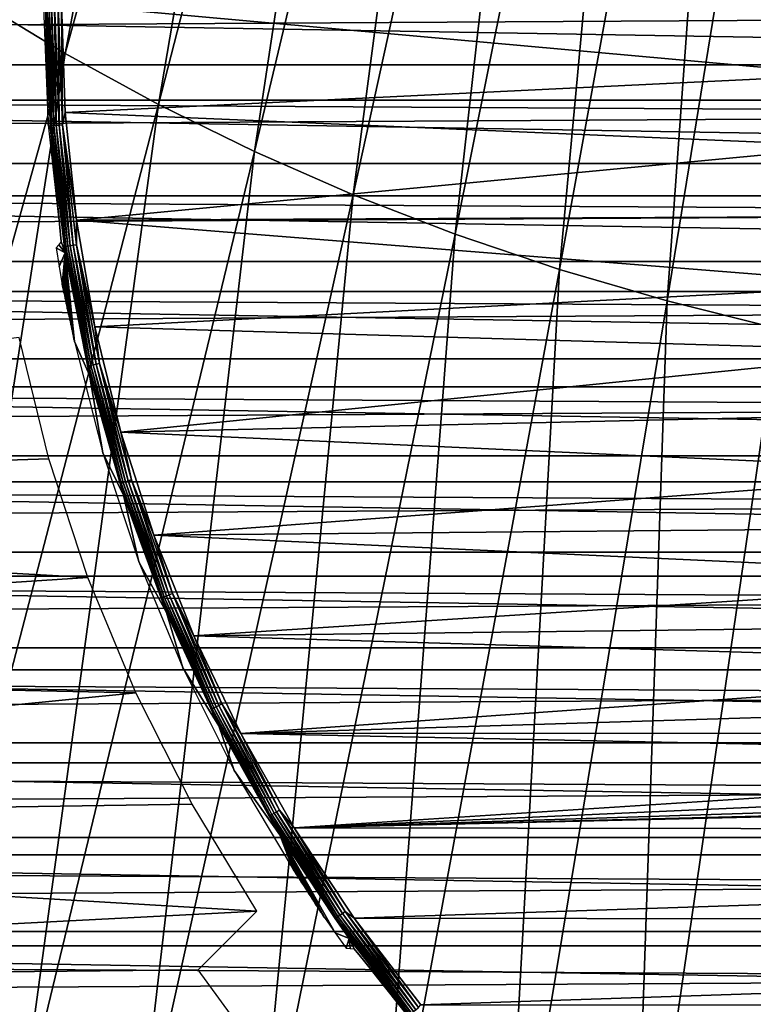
# Model space of a CAD drawing. Header units: millimetres. Extents: x -300 to 300, y -500 to 500.
# Tile 414 of 656: x -30 to -17, y -129 to -110. Entities that reach past the tile are written whole.
import ezdxf

# ---------------------------------------------------------------- set-up
doc = ezdxf.new("R2010")
doc.units = ezdxf.units.MM
doc.header["$LTSCALE"] = 81.481481
for name, color, linetype in [('20', 7, 'CONTINUOUS'), ('34', 7, 'CONTINUOUS'), ('42', 7, 'CONTINUOUS'), ('46', 7, 'CONTINUOUS'), ('5', 7, 'CONTINUOUS'), ('6', 7, 'CONTINUOUS'), ('63', 7, 'CONTINUOUS'), ('77', 7, 'CONTINUOUS')]:
    doc.layers.add(name, color=color, linetype=linetype)

msp = doc.modelspace()

# ---------------------------------------------------------------- linework, layer by layer
at = {"layer": '20', "color": 7, "linetype": 'CONTINUOUS'}
for points in [[(-29.477, -110.927, 77.073), (-25.889, -91.904, 77.074), (-31.175, -109.893, 77.052), (-29.477, -110.927, 77.073)], [(-24.48, -92.771, 77.088), (-25.889, -91.904, 77.074), (-29.477, -110.927, 77.073), (-24.48, -92.771, 77.088)], [(-27.727, -111.886, 77.092), (-24.48, -92.771, 77.088), (-29.477, -110.927, 77.073), (-27.727, -111.886, 77.092)], [(-23.027, -93.576, 77.102), (-24.48, -92.771, 77.088), (-27.727, -111.886, 77.092), (-23.027, -93.576, 77.102)], [(-25.925, -112.771, 77.111), (-23.027, -93.576, 77.102), (-27.727, -111.886, 77.092), (-25.925, -112.771, 77.111)], [(-21.531, -94.317, 77.115), (-23.027, -93.576, 77.102), (-25.925, -112.771, 77.111), (-21.531, -94.317, 77.115)], [(-24.069, -113.581, 77.128), (-21.531, -94.317, 77.115), (-25.925, -112.771, 77.111), (-24.069, -113.581, 77.128)], [(-19.99, -94.996, 77.128), (-21.531, -94.317, 77.115), (-24.069, -113.581, 77.128), (-19.99, -94.996, 77.128)], [(-22.159, -114.318, 77.145), (-19.99, -94.996, 77.128), (-24.069, -113.581, 77.128), (-22.159, -114.318, 77.145)], [(-18.404, -95.614, 77.139), (-19.99, -94.996, 77.128), (-22.159, -114.318, 77.145), (-18.404, -95.614, 77.139)], [(-20.196, -114.982, 77.16), (-18.404, -95.614, 77.139), (-22.159, -114.318, 77.145), (-20.196, -114.982, 77.16)], [(-16.774, -96.171, 77.15), (-18.404, -95.614, 77.139), (-20.196, -114.982, 77.16), (-16.774, -96.171, 77.15)], [(-18.177, -115.573, 77.173), (-16.774, -96.171, 77.15), (-20.196, -114.982, 77.16), (-18.177, -115.573, 77.173)], [(-15.098, -96.667, 77.16), (-16.774, -96.171, 77.15), (-18.177, -115.573, 77.173), (-15.098, -96.667, 77.16)], [(-16.104, -116.093, 77.186), (-15.098, -96.667, 77.16), (-18.177, -115.573, 77.173), (-16.104, -116.093, 77.186)], [(-29.477, -110.927, 77.073), (-31.175, -109.893, 77.052), (-34.479, -128.86, 77.026), (-29.477, -110.927, 77.073)], [(-32.432, -129.972, 77.052), (-29.477, -110.927, 77.073), (-34.479, -128.86, 77.026), (-32.432, -129.972, 77.052)], [(-27.727, -111.886, 77.092), (-29.477, -110.927, 77.073), (-32.432, -129.972, 77.052), (-27.727, -111.886, 77.092)], [(-30.323, -130.996, 77.076), (-27.727, -111.886, 77.092), (-32.432, -129.972, 77.052), (-30.323, -130.996, 77.076)], [(-25.925, -112.771, 77.111), (-27.727, -111.886, 77.092), (-30.323, -130.996, 77.076), (-25.925, -112.771, 77.111)], [(-28.152, -131.935, 77.099), (-25.925, -112.771, 77.111), (-30.323, -130.996, 77.076), (-28.152, -131.935, 77.099)], [(-24.069, -113.581, 77.128), (-25.925, -112.771, 77.111), (-28.152, -131.935, 77.099), (-24.069, -113.581, 77.128)], [(-25.918, -132.788, 77.121), (-24.069, -113.581, 77.128), (-28.152, -131.935, 77.099), (-25.918, -132.788, 77.121)], [(-22.159, -114.318, 77.145), (-24.069, -113.581, 77.128), (-25.918, -132.788, 77.121), (-22.159, -114.318, 77.145)], [(-23.621, -133.557, 77.141), (-22.159, -114.318, 77.145), (-25.918, -132.788, 77.121), (-23.621, -133.557, 77.141)], [(-20.196, -114.982, 77.16), (-22.159, -114.318, 77.145), (-23.621, -133.557, 77.141), (-20.196, -114.982, 77.16)], [(-21.259, -134.242, 77.159), (-20.196, -114.982, 77.16), (-23.621, -133.557, 77.141), (-21.259, -134.242, 77.159)], [(-18.177, -115.573, 77.173), (-20.196, -114.982, 77.16), (-21.259, -134.242, 77.159), (-18.177, -115.573, 77.173)], [(-18.834, -134.844, 77.175), (-18.177, -115.573, 77.173), (-21.259, -134.242, 77.159), (-18.834, -134.844, 77.175)], [(-16.104, -116.093, 77.186), (-18.177, -115.573, 77.173), (-18.834, -134.844, 77.175), (-16.104, -116.093, 77.186)], [(-16.343, -135.363, 77.19), (-16.104, -116.093, 77.186), (-18.834, -134.844, 77.175), (-16.343, -135.363, 77.19)]]:
    msp.add_3dface(points, dxfattribs=at)
at = {"layer": '34', "color": 7, "linetype": 'CONTINUOUS'}
for points in [[(53, -110, 501.493), (52.969, -111.803, 501.493), (-53, -110, 501.493), (53, -110, 501.493)], [(-53, -110, 501.493), (52.969, -111.803, 501.493), (-52.969, -111.803, 501.493), (-53, -110, 501.493)], [(52.969, -111.803, 501.493), (52.877, -113.603, 501.493), (-52.969, -111.803, 501.493), (52.969, -111.803, 501.493)], [(-52.969, -111.803, 501.493), (52.877, -113.603, 501.493), (-52.877, -113.603, 501.493), (-52.969, -111.803, 501.493)], [(52.877, -113.603, 501.493), (52.724, -115.4, 501.493), (-52.877, -113.603, 501.493), (52.877, -113.603, 501.493)], [(-52.877, -113.603, 501.493), (52.724, -115.4, 501.493), (-52.724, -115.4, 501.493), (-52.877, -113.603, 501.493)], [(52.724, -115.4, 501.493), (52.51, -117.19, 501.493), (-52.724, -115.4, 501.493), (52.724, -115.4, 501.493)], [(-52.724, -115.4, 501.493), (52.51, -117.19, 501.493), (-52.51, -117.19, 501.493), (-52.724, -115.4, 501.493)], [(52.51, -117.19, 501.493), (52.235, -118.972, 501.493), (-52.51, -117.19, 501.493), (52.51, -117.19, 501.493)], [(-52.51, -117.19, 501.493), (52.235, -118.972, 501.493), (-52.235, -118.972, 501.493), (-52.51, -117.19, 501.493)], [(52.235, -118.972, 501.493), (51.9, -120.743, 501.493), (-52.235, -118.972, 501.493), (52.235, -118.972, 501.493)], [(-52.235, -118.972, 501.493), (51.9, -120.743, 501.493), (-51.9, -120.743, 501.493), (-52.235, -118.972, 501.493)], [(51.9, -120.743, 501.493), (51.504, -122.502, 501.493), (-51.9, -120.743, 501.493), (51.9, -120.743, 501.493)], [(-51.9, -120.743, 501.493), (51.504, -122.502, 501.493), (-51.504, -122.502, 501.493), (-51.9, -120.743, 501.493)], [(51.504, -122.502, 501.493), (51.049, -124.247, 501.493), (-51.504, -122.502, 501.493), (51.504, -122.502, 501.493)], [(-51.504, -122.502, 501.493), (51.049, -124.247, 501.493), (-51.049, -124.247, 501.493), (-51.504, -122.502, 501.493)], [(51.049, -124.247, 501.493), (50.535, -125.975, 501.493), (-51.049, -124.247, 501.493), (51.049, -124.247, 501.493)], [(-51.049, -124.247, 501.493), (50.535, -125.975, 501.493), (-50.535, -125.975, 501.493), (-51.049, -124.247, 501.493)], [(50.535, -125.975, 501.493), (49.963, -127.684, 501.493), (-50.535, -125.975, 501.493), (50.535, -125.975, 501.493)], [(-50.535, -125.975, 501.493), (49.963, -127.684, 501.493), (-49.963, -127.684, 501.493), (-50.535, -125.975, 501.493)], [(49.963, -127.684, 501.493), (49.332, -129.373, 501.493), (-49.963, -127.684, 501.493), (49.963, -127.684, 501.493)], [(-49.963, -127.684, 501.493), (49.332, -129.373, 501.493), (-49.332, -129.373, 501.493), (-49.963, -127.684, 501.493)]]:
    msp.add_3dface(points, dxfattribs=at)
at = {"layer": '42', "color": 7, "linetype": 'CONTINUOUS'}
for points in [[(-29.84, -110, 545.764), (-29.848, -110, 545.698), (-29.756, -112.342, 545.698), (-29.84, -110, 545.764)], [(-29.817, -110, 545.826), (-29.84, -110, 545.764), (-29.752, -112.284, 545.764), (-29.817, -110, 545.826)], [(-29.752, -112.284, 545.764), (-29.84, -110, 545.764), (-29.756, -112.342, 545.698), (-29.752, -112.284, 545.764)], [(-29.781, -110, 545.882), (-29.817, -110, 545.826), (-29.729, -112.282, 545.826), (-29.781, -110, 545.882)], [(-29.729, -112.282, 545.826), (-29.817, -110, 545.826), (-29.752, -112.284, 545.764), (-29.729, -112.282, 545.826)], [(-29.733, -110, 545.929), (-29.781, -110, 545.882), (-29.694, -112.28, 545.882), (-29.733, -110, 545.929)], [(-29.694, -112.28, 545.882), (-29.781, -110, 545.882), (-29.729, -112.282, 545.826), (-29.694, -112.28, 545.882)], [(-29.677, -110, 545.964), (-29.733, -110, 545.929), (-29.646, -112.276, 545.929), (-29.677, -110, 545.964)], [(-29.646, -112.276, 545.929), (-29.733, -110, 545.929), (-29.694, -112.28, 545.882), (-29.646, -112.276, 545.929)], [(-29.614, -110, 545.986), (-29.677, -110, 545.964), (-29.59, -112.272, 545.964), (-29.614, -110, 545.986)], [(-29.59, -112.272, 545.964), (-29.677, -110, 545.964), (-29.646, -112.276, 545.929), (-29.59, -112.272, 545.964)], [(-29.527, -112.267, 545.986), (-29.548, -110, 545.993), (-29.614, -110, 545.986), (-29.527, -112.267, 545.986)], [(-29.527, -112.267, 545.986), (-29.614, -110, 545.986), (-29.59, -112.272, 545.964), (-29.527, -112.267, 545.986)], [(-29.478, -112.033, 545.993), (-29.548, -110, 545.993), (-29.527, -112.267, 545.986), (-29.478, -112.033, 545.993)], [(-29.268, -114.056, 545.993), (-29.478, -112.033, 545.993), (-29.527, -112.267, 545.986), (-29.268, -114.056, 545.993)], [(-29.49, -114.555, 545.764), (-29.752, -112.284, 545.764), (-29.756, -112.342, 545.698), (-29.49, -114.555, 545.764)], [(-29.481, -114.669, 545.698), (-29.49, -114.555, 545.764), (-29.756, -112.342, 545.698), (-29.481, -114.669, 545.698)], [(-29.49, -114.555, 545.764), (-29.729, -112.282, 545.826), (-29.752, -112.284, 545.764), (-29.49, -114.555, 545.764)], [(-29.467, -114.552, 545.826), (-29.694, -112.28, 545.882), (-29.729, -112.282, 545.826), (-29.467, -114.552, 545.826)], [(-29.467, -114.552, 545.826), (-29.729, -112.282, 545.826), (-29.49, -114.555, 545.764), (-29.467, -114.552, 545.826)], [(-29.432, -114.546, 545.882), (-29.646, -112.276, 545.929), (-29.694, -112.28, 545.882), (-29.432, -114.546, 545.882)], [(-29.432, -114.546, 545.882), (-29.694, -112.28, 545.882), (-29.467, -114.552, 545.826), (-29.432, -114.546, 545.882)], [(-29.385, -114.539, 545.929), (-29.59, -112.272, 545.964), (-29.646, -112.276, 545.929), (-29.385, -114.539, 545.929)], [(-29.385, -114.539, 545.929), (-29.646, -112.276, 545.929), (-29.432, -114.546, 545.882), (-29.385, -114.539, 545.929)], [(-29.329, -114.53, 545.964), (-29.527, -112.267, 545.986), (-29.59, -112.272, 545.964), (-29.329, -114.53, 545.964)], [(-29.329, -114.53, 545.964), (-29.59, -112.272, 545.964), (-29.385, -114.539, 545.929), (-29.329, -114.53, 545.964)], [(-29.267, -114.521, 545.986), (-29.268, -114.056, 545.993), (-29.527, -112.267, 545.986), (-29.267, -114.521, 545.986)], [(-29.267, -114.521, 545.986), (-29.527, -112.267, 545.986), (-29.329, -114.53, 545.964), (-29.267, -114.521, 545.986)], [(-28.92, -116.06, 545.993), (-29.268, -114.056, 545.993), (-29.267, -114.521, 545.986), (-28.92, -116.06, 545.993)], [(-29.055, -116.799, 545.764), (-29.467, -114.552, 545.826), (-29.49, -114.555, 545.764), (-29.055, -116.799, 545.764)], [(-29.055, -116.799, 545.764), (-29.49, -114.555, 545.764), (-29.481, -114.669, 545.698), (-29.055, -116.799, 545.764)], [(-29.033, -116.794, 545.826), (-29.432, -114.546, 545.882), (-29.467, -114.552, 545.826), (-29.033, -116.794, 545.826)], [(-29.033, -116.794, 545.826), (-29.467, -114.552, 545.826), (-29.055, -116.799, 545.764), (-29.033, -116.794, 545.826)], [(-28.998, -116.786, 545.882), (-29.385, -114.539, 545.929), (-29.432, -114.546, 545.882), (-28.998, -116.786, 545.882)], [(-28.998, -116.786, 545.882), (-29.432, -114.546, 545.882), (-29.033, -116.794, 545.826), (-28.998, -116.786, 545.882)], [(-28.951, -116.775, 545.929), (-29.329, -114.53, 545.964), (-29.385, -114.539, 545.929), (-28.951, -116.775, 545.929)], [(-28.951, -116.775, 545.929), (-29.385, -114.539, 545.929), (-28.998, -116.786, 545.882), (-28.951, -116.775, 545.929)], [(-28.896, -116.762, 545.964), (-29.267, -114.521, 545.986), (-29.329, -114.53, 545.964), (-28.896, -116.762, 545.964)], [(-28.896, -116.762, 545.964), (-29.329, -114.53, 545.964), (-28.951, -116.775, 545.929), (-28.896, -116.762, 545.964)], [(-28.835, -116.748, 545.986), (-28.92, -116.06, 545.993), (-29.267, -114.521, 545.986), (-28.835, -116.748, 545.986)], [(-28.835, -116.748, 545.986), (-29.267, -114.521, 545.986), (-28.896, -116.762, 545.964), (-28.835, -116.748, 545.986)], [(-29.023, -116.968, 545.698), (-29.055, -116.799, 545.764), (-29.481, -114.669, 545.698), (-29.023, -116.968, 545.698)], [(-28.434, -118.036, 545.993), (-28.92, -116.06, 545.993), (-28.835, -116.748, 545.986), (-28.434, -118.036, 545.993)], [(-28.449, -119.003, 545.764), (-29.033, -116.794, 545.826), (-29.055, -116.799, 545.764), (-28.449, -119.003, 545.764)], [(-28.449, -119.003, 545.764), (-29.055, -116.799, 545.764), (-29.023, -116.968, 545.698), (-28.449, -119.003, 545.764)], [(-28.427, -118.996, 545.826), (-28.998, -116.786, 545.882), (-29.033, -116.794, 545.826), (-28.427, -118.996, 545.826)], [(-28.427, -118.996, 545.826), (-29.033, -116.794, 545.826), (-28.449, -119.003, 545.764), (-28.427, -118.996, 545.826)], [(-28.393, -118.986, 545.882), (-28.951, -116.775, 545.929), (-28.998, -116.786, 545.882), (-28.393, -118.986, 545.882)], [(-28.393, -118.986, 545.882), (-28.998, -116.786, 545.882), (-28.427, -118.996, 545.826), (-28.393, -118.986, 545.882)], [(-28.348, -118.971, 545.929), (-28.896, -116.762, 545.964), (-28.951, -116.775, 545.929), (-28.348, -118.971, 545.929)], [(-28.348, -118.971, 545.929), (-28.951, -116.775, 545.929), (-28.393, -118.986, 545.882), (-28.348, -118.971, 545.929)], [(-28.294, -118.954, 545.964), (-28.835, -116.748, 545.986), (-28.896, -116.762, 545.964), (-28.294, -118.954, 545.964)], [(-28.294, -118.954, 545.964), (-28.896, -116.762, 545.964), (-28.348, -118.971, 545.929), (-28.294, -118.954, 545.964)], [(-28.234, -118.935, 545.986), (-28.434, -118.036, 545.993), (-28.835, -116.748, 545.986), (-28.234, -118.935, 545.986)], [(-28.234, -118.935, 545.986), (-28.835, -116.748, 545.986), (-28.294, -118.954, 545.964), (-28.234, -118.935, 545.986)], [(-28.387, -119.224, 545.698), (-28.449, -119.003, 545.764), (-29.023, -116.968, 545.698), (-28.387, -119.224, 545.698)], [(-27.814, -119.973, 545.993), (-28.434, -118.036, 545.993), (-28.234, -118.935, 545.986), (-27.814, -119.973, 545.993)], [(-27.676, -121.155, 545.764), (-28.427, -118.996, 545.826), (-28.449, -119.003, 545.764), (-27.676, -121.155, 545.764)], [(-27.676, -121.155, 545.764), (-28.449, -119.003, 545.764), (-28.387, -119.224, 545.698), (-27.676, -121.155, 545.764)], [(-27.655, -121.146, 545.826), (-28.393, -118.986, 545.882), (-28.427, -118.996, 545.826), (-27.655, -121.146, 545.826)], [(-27.655, -121.146, 545.826), (-28.427, -118.996, 545.826), (-27.676, -121.155, 545.764), (-27.655, -121.146, 545.826)], [(-27.622, -121.133, 545.882), (-28.348, -118.971, 545.929), (-28.393, -118.986, 545.882), (-27.622, -121.133, 545.882)], [(-27.622, -121.133, 545.882), (-28.393, -118.986, 545.882), (-27.655, -121.146, 545.826), (-27.622, -121.133, 545.882)], [(-27.578, -121.115, 545.929), (-28.294, -118.954, 545.964), (-28.348, -118.971, 545.929), (-27.578, -121.115, 545.929)], [(-27.578, -121.115, 545.929), (-28.348, -118.971, 545.929), (-27.622, -121.133, 545.882), (-27.578, -121.115, 545.929)], [(-27.525, -121.094, 545.964), (-28.234, -118.935, 545.986), (-28.294, -118.954, 545.964), (-27.525, -121.094, 545.964)], [(-27.525, -121.094, 545.964), (-28.294, -118.954, 545.964), (-27.578, -121.115, 545.929), (-27.525, -121.094, 545.964)], [(-27.467, -121.07, 545.986), (-27.814, -119.973, 545.993), (-28.234, -118.935, 545.986), (-27.467, -121.07, 545.986)], [(-27.467, -121.07, 545.986), (-28.234, -118.935, 545.986), (-27.525, -121.094, 545.964), (-27.467, -121.07, 545.986)], [(-27.576, -121.422, 545.698), (-27.676, -121.155, 545.764), (-28.387, -119.224, 545.698), (-27.576, -121.422, 545.698)], [(-27.062, -121.863, 545.993), (-27.814, -119.973, 545.993), (-27.467, -121.07, 545.986), (-27.062, -121.863, 545.993)], [(-26.595, -123.168, 545.964), (-27.467, -121.07, 545.986), (-27.525, -121.094, 545.964), (-26.595, -123.168, 545.964)], [(-26.539, -123.14, 545.986), (-27.062, -121.863, 545.993), (-27.467, -121.07, 545.986), (-26.539, -123.14, 545.986)], [(-26.539, -123.14, 545.986), (-27.467, -121.07, 545.986), (-26.595, -123.168, 545.964), (-26.539, -123.14, 545.986)], [(-26.741, -123.24, 545.764), (-27.655, -121.146, 545.826), (-27.676, -121.155, 545.764), (-26.741, -123.24, 545.764)], [(-26.741, -123.24, 545.764), (-27.676, -121.155, 545.764), (-27.576, -121.422, 545.698), (-26.741, -123.24, 545.764)], [(-26.721, -123.23, 545.826), (-27.622, -121.133, 545.882), (-27.655, -121.146, 545.826), (-26.721, -123.23, 545.826)], [(-26.721, -123.23, 545.826), (-27.655, -121.146, 545.826), (-26.741, -123.24, 545.764), (-26.721, -123.23, 545.826)], [(-26.689, -123.214, 545.882), (-27.578, -121.115, 545.929), (-27.622, -121.133, 545.882), (-26.689, -123.214, 545.882)], [(-26.689, -123.214, 545.882), (-27.622, -121.133, 545.882), (-26.721, -123.23, 545.826), (-26.689, -123.214, 545.882)], [(-26.646, -123.193, 545.929), (-27.525, -121.094, 545.964), (-27.578, -121.115, 545.929), (-26.646, -123.193, 545.929)], [(-26.646, -123.193, 545.929), (-27.578, -121.115, 545.929), (-26.689, -123.214, 545.882), (-26.646, -123.193, 545.929)], [(-26.595, -123.168, 545.964), (-27.525, -121.094, 545.964), (-26.646, -123.193, 545.929), (-26.595, -123.168, 545.964)], [(-26.595, -123.551, 545.698), (-26.741, -123.24, 545.764), (-27.576, -121.422, 545.698), (-26.595, -123.551, 545.698)], [(-26.182, -123.697, 545.993), (-27.062, -121.863, 545.993), (-26.539, -123.14, 545.986), (-26.182, -123.697, 545.993)], [(-25.649, -125.249, 545.764), (-26.721, -123.23, 545.826), (-26.741, -123.24, 545.764), (-25.649, -125.249, 545.764)], [(-25.649, -125.249, 545.764), (-26.741, -123.24, 545.764), (-26.595, -123.551, 545.698), (-25.649, -125.249, 545.764)], [(-25.63, -125.237, 545.826), (-26.689, -123.214, 545.882), (-26.721, -123.23, 545.826), (-25.63, -125.237, 545.826)], [(-25.63, -125.237, 545.826), (-26.721, -123.23, 545.826), (-25.649, -125.249, 545.764), (-25.63, -125.237, 545.826)], [(-25.599, -125.219, 545.882), (-26.646, -123.193, 545.929), (-26.689, -123.214, 545.882), (-25.599, -125.219, 545.882)], [(-25.599, -125.219, 545.882), (-26.689, -123.214, 545.882), (-25.63, -125.237, 545.826), (-25.599, -125.219, 545.882)], [(-25.558, -125.194, 545.929), (-26.595, -123.168, 545.964), (-26.646, -123.193, 545.929), (-25.558, -125.194, 545.929)], [(-25.558, -125.194, 545.929), (-26.646, -123.193, 545.929), (-25.599, -125.219, 545.882), (-25.558, -125.194, 545.929)], [(-25.509, -125.165, 545.964), (-26.539, -123.14, 545.986), (-26.595, -123.168, 545.964), (-25.509, -125.165, 545.964)], [(-25.509, -125.165, 545.964), (-26.595, -123.168, 545.964), (-25.558, -125.194, 545.929), (-25.509, -125.165, 545.964)], [(-25.455, -125.133, 545.986), (-26.182, -123.697, 545.993), (-26.539, -123.14, 545.986), (-25.455, -125.133, 545.986)], [(-25.455, -125.133, 545.986), (-26.539, -123.14, 545.986), (-25.509, -125.165, 545.964), (-25.455, -125.133, 545.986)], [(-25.45, -125.596, 545.698), (-25.649, -125.249, 545.764), (-26.595, -123.551, 545.698), (-25.45, -125.596, 545.698)], [(-25.177, -125.466, 545.993), (-26.182, -123.697, 545.993), (-25.455, -125.133, 545.986), (-25.177, -125.466, 545.993)], [(-24.274, -127.074, 545.964), (-25.455, -125.133, 545.986), (-25.509, -125.165, 545.964), (-24.274, -127.074, 545.964)], [(-24.222, -127.038, 545.986), (-25.177, -125.466, 545.993), (-25.455, -125.133, 545.986), (-24.222, -127.038, 545.986)], [(-24.222, -127.038, 545.986), (-25.455, -125.133, 545.986), (-24.274, -127.074, 545.964), (-24.222, -127.038, 545.986)], [(-24.407, -127.167, 545.764), (-25.63, -125.237, 545.826), (-25.649, -125.249, 545.764), (-24.407, -127.167, 545.764)], [(-24.407, -127.167, 545.764), (-25.649, -125.249, 545.764), (-25.45, -125.596, 545.698), (-24.407, -127.167, 545.764)], [(-24.388, -127.154, 545.826), (-25.599, -125.219, 545.882), (-25.63, -125.237, 545.826), (-24.388, -127.154, 545.826)], [(-24.388, -127.154, 545.826), (-25.63, -125.237, 545.826), (-24.407, -127.167, 545.764), (-24.388, -127.154, 545.826)], [(-24.359, -127.134, 545.882), (-25.558, -125.194, 545.929), (-25.599, -125.219, 545.882), (-24.359, -127.134, 545.882)], [(-24.359, -127.134, 545.882), (-25.599, -125.219, 545.882), (-24.388, -127.154, 545.826), (-24.359, -127.134, 545.882)], [(-24.32, -127.106, 545.929), (-25.509, -125.165, 545.964), (-25.558, -125.194, 545.929), (-24.32, -127.106, 545.929)], [(-24.32, -127.106, 545.929), (-25.558, -125.194, 545.929), (-24.359, -127.134, 545.882), (-24.32, -127.106, 545.929)], [(-24.274, -127.074, 545.964), (-25.509, -125.165, 545.964), (-24.32, -127.106, 545.929), (-24.274, -127.074, 545.964)], [(-24.054, -127.161, 545.993), (-25.177, -125.466, 545.993), (-24.222, -127.038, 545.986), (-24.054, -127.161, 545.993)], [(-24.148, -127.544, 545.698), (-24.407, -127.167, 545.764), (-25.45, -125.596, 545.698), (-24.148, -127.544, 545.698)], [(-23.021, -128.985, 545.764), (-24.388, -127.154, 545.826), (-24.407, -127.167, 545.764), (-23.021, -128.985, 545.764)], [(-23.021, -128.985, 545.764), (-24.407, -127.167, 545.764), (-24.148, -127.544, 545.698), (-23.021, -128.985, 545.764)], [(-23.003, -128.971, 545.826), (-24.359, -127.134, 545.882), (-24.388, -127.154, 545.826), (-23.003, -128.971, 545.826)], [(-23.003, -128.971, 545.826), (-24.388, -127.154, 545.826), (-23.021, -128.985, 545.764), (-23.003, -128.971, 545.826)], [(-22.976, -128.948, 545.882), (-24.32, -127.106, 545.929), (-24.359, -127.134, 545.882), (-22.976, -128.948, 545.882)], [(-22.976, -128.948, 545.882), (-24.359, -127.134, 545.882), (-23.003, -128.971, 545.826), (-22.976, -128.948, 545.882)], [(-22.939, -128.918, 545.929), (-24.274, -127.074, 545.964), (-24.32, -127.106, 545.929), (-22.939, -128.918, 545.929)], [(-22.939, -128.918, 545.929), (-24.32, -127.106, 545.929), (-22.976, -128.948, 545.882), (-22.939, -128.918, 545.929)], [(-22.895, -128.882, 545.964), (-24.222, -127.038, 545.986), (-24.274, -127.074, 545.964), (-22.895, -128.882, 545.964)], [(-22.895, -128.882, 545.964), (-24.274, -127.074, 545.964), (-22.939, -128.918, 545.929), (-22.895, -128.882, 545.964)], [(-22.847, -128.842, 545.986), (-24.054, -127.161, 545.993), (-24.222, -127.038, 545.986), (-22.847, -128.842, 545.986)], [(-22.847, -128.842, 545.986), (-24.222, -127.038, 545.986), (-22.895, -128.882, 545.964), (-22.847, -128.842, 545.986)], [(-22.803, -128.792, 545.993), (-24.054, -127.161, 545.993), (-22.847, -128.842, 545.986), (-22.803, -128.792, 545.993)], [(-22.697, -129.385, 545.698), (-23.021, -128.985, 545.764), (-24.148, -127.544, 545.698), (-22.697, -129.385, 545.698)]]:
    msp.add_3dface(points, dxfattribs=at)
at = {"layer": '46', "color": 7, "linetype": 'CONTINUOUS'}
for points in [[(-29.8, -112.268, 543.502), (-29.848, -110, 545.698), (-29.886, -110.063, 543.502), (-29.8, -112.268, 543.502)], [(-29.756, -112.342, 545.698), (-29.848, -110, 545.698), (-29.8, -112.268, 543.502), (-29.756, -112.342, 545.698)], [(-29.552, -114.461, 543.502), (-29.756, -112.342, 545.698), (-29.8, -112.268, 543.502), (-29.552, -114.461, 543.502)], [(-29.481, -114.669, 545.698), (-29.756, -112.342, 545.698), (-29.552, -114.461, 543.502), (-29.481, -114.669, 545.698)], [(-29.649, -114.576, 536.993), (-29.481, -114.669, 545.698), (-29.6, -114.519, 540.247), (-29.649, -114.576, 536.993)], [(-29.593, -114.926, 536.993), (-29.481, -114.669, 545.698), (-29.649, -114.576, 536.993), (-29.593, -114.926, 536.993)], [(-29.6, -114.519, 540.247), (-29.481, -114.669, 545.698), (-29.552, -114.461, 543.502), (-29.6, -114.519, 540.247)], [(-29.533, -115.274, 536.993), (-29.481, -114.669, 545.698), (-29.593, -114.926, 536.993), (-29.533, -115.274, 536.993)], [(-29.532, -115.278, 536.992), (-29.481, -114.669, 545.698), (-29.533, -115.274, 536.993), (-29.532, -115.278, 536.992)], [(-29.531, -115.281, 536.991), (-29.481, -114.669, 545.698), (-29.532, -115.278, 536.992), (-29.531, -115.281, 536.991)], [(-29.527, -115.303, 537.034), (-29.481, -114.669, 545.698), (-29.531, -115.281, 536.991), (-29.527, -115.303, 537.034)], [(-29.522, -115.327, 537.079), (-29.481, -114.669, 545.698), (-29.527, -115.303, 537.034), (-29.522, -115.327, 537.079)], [(-29.516, -115.355, 537.126), (-29.481, -114.669, 545.698), (-29.522, -115.327, 537.079), (-29.516, -115.355, 537.126)], [(-29.509, -115.387, 537.174), (-29.481, -114.669, 545.698), (-29.516, -115.355, 537.126), (-29.509, -115.387, 537.174)], [(-29.502, -115.42, 537.221), (-29.481, -114.669, 545.698), (-29.509, -115.387, 537.174), (-29.502, -115.42, 537.221)], [(-29.495, -115.455, 537.266), (-29.481, -114.669, 545.698), (-29.502, -115.42, 537.221), (-29.495, -115.455, 537.266)], [(-29.488, -115.491, 537.309), (-29.481, -114.669, 545.698), (-29.495, -115.455, 537.266), (-29.488, -115.491, 537.309)], [(-29.479, -115.533, 537.355), (-29.481, -114.669, 545.698), (-29.488, -115.491, 537.309), (-29.479, -115.533, 537.355)], [(-29.023, -116.968, 545.698), (-29.481, -114.669, 545.698), (-29.305, -116.339, 537.975), (-29.023, -116.968, 545.698)], [(-29.305, -116.339, 537.975), (-29.481, -114.669, 545.698), (-29.314, -116.301, 537.948), (-29.305, -116.339, 537.975)], [(-29.314, -116.301, 537.948), (-29.481, -114.669, 545.698), (-29.324, -116.256, 537.916), (-29.314, -116.301, 537.948)], [(-29.324, -116.256, 537.916), (-29.481, -114.669, 545.698), (-29.338, -116.196, 537.874), (-29.324, -116.256, 537.916)], [(-29.338, -116.196, 537.874), (-29.481, -114.669, 545.698), (-29.356, -116.113, 537.817), (-29.338, -116.196, 537.874)], [(-29.356, -116.113, 537.817), (-29.481, -114.669, 545.698), (-29.376, -116.02, 537.751), (-29.356, -116.113, 537.817)], [(-29.376, -116.02, 537.751), (-29.481, -114.669, 545.698), (-29.394, -115.938, 537.694), (-29.376, -116.02, 537.751)], [(-29.394, -115.938, 537.694), (-29.481, -114.669, 545.698), (-29.407, -115.875, 537.649), (-29.394, -115.938, 537.694)], [(-29.407, -115.875, 537.649), (-29.481, -114.669, 545.698), (-29.417, -115.831, 537.617), (-29.407, -115.875, 537.649)], [(-29.417, -115.831, 537.617), (-29.481, -114.669, 545.698), (-29.424, -115.796, 537.591), (-29.417, -115.831, 537.617)], [(-29.424, -115.796, 537.591), (-29.481, -114.669, 545.698), (-29.43, -115.767, 537.568), (-29.424, -115.796, 537.591)], [(-29.43, -115.767, 537.568), (-29.481, -114.669, 545.698), (-29.439, -115.723, 537.532), (-29.43, -115.767, 537.568)], [(-29.439, -115.723, 537.532), (-29.481, -114.669, 545.698), (-29.45, -115.673, 537.489), (-29.439, -115.723, 537.532)], [(-29.45, -115.673, 537.489), (-29.481, -114.669, 545.698), (-29.46, -115.626, 537.447), (-29.45, -115.673, 537.489)], [(-29.46, -115.626, 537.447), (-29.481, -114.669, 545.698), (-29.469, -115.58, 537.404), (-29.46, -115.626, 537.447)], [(-29.469, -115.58, 537.404), (-29.481, -114.669, 545.698), (-29.479, -115.533, 537.355), (-29.469, -115.58, 537.404)], [(-28.774, -118.427, 537.975), (-29.023, -116.968, 545.698), (-29.305, -116.339, 537.975), (-28.774, -118.427, 537.975)], [(-28.387, -119.224, 545.698), (-29.023, -116.968, 545.698), (-28.774, -118.427, 537.975), (-28.387, -119.224, 545.698)], [(-28.095, -120.471, 537.975), (-28.387, -119.224, 545.698), (-28.774, -118.427, 537.975), (-28.095, -120.471, 537.975)], [(-27.576, -121.422, 545.698), (-28.387, -119.224, 545.698), (-28.095, -120.471, 537.975), (-27.576, -121.422, 545.698)], [(-27.27, -122.462, 537.975), (-27.576, -121.422, 545.698), (-28.095, -120.471, 537.975), (-27.27, -122.462, 537.975)], [(-26.595, -123.551, 545.698), (-27.576, -121.422, 545.698), (-27.27, -122.462, 537.975), (-26.595, -123.551, 545.698)], [(-26.305, -124.388, 537.975), (-26.595, -123.551, 545.698), (-27.27, -122.462, 537.975), (-26.305, -124.388, 537.975)], [(-25.45, -125.596, 545.698), (-26.595, -123.551, 545.698), (-26.305, -124.388, 537.975), (-25.45, -125.596, 545.698)], [(-25.204, -126.24, 537.975), (-25.45, -125.596, 545.698), (-26.305, -124.388, 537.975), (-25.204, -126.24, 537.975)], [(-24.148, -127.544, 545.698), (-25.45, -125.596, 545.698), (-24.408, -127.442, 536.993), (-24.148, -127.544, 545.698)], [(-25.45, -125.596, 545.698), (-25.204, -126.24, 537.975), (-25.183, -126.273, 537.947), (-25.45, -125.596, 545.698)], [(-24.408, -127.442, 536.993), (-25.45, -125.596, 545.698), (-24.612, -127.153, 536.993), (-24.408, -127.442, 536.993)], [(-24.612, -127.153, 536.993), (-25.45, -125.596, 545.698), (-24.614, -127.15, 536.992), (-24.612, -127.153, 536.993)], [(-24.614, -127.15, 536.992), (-25.45, -125.596, 545.698), (-24.616, -127.147, 536.991), (-24.614, -127.15, 536.992)], [(-24.616, -127.147, 536.991), (-25.45, -125.596, 545.698), (-24.627, -127.132, 537.029), (-24.616, -127.147, 536.991)], [(-24.627, -127.132, 537.029), (-25.45, -125.596, 545.698), (-24.638, -127.115, 537.066), (-24.627, -127.132, 537.029)], [(-24.638, -127.115, 537.066), (-25.45, -125.596, 545.698), (-24.649, -127.096, 537.103), (-24.638, -127.115, 537.066)], [(-24.649, -127.096, 537.103), (-25.45, -125.596, 545.698), (-24.662, -127.077, 537.14), (-24.649, -127.096, 537.103)], [(-24.662, -127.077, 537.14), (-25.45, -125.596, 545.698), (-24.676, -127.056, 537.177), (-24.662, -127.077, 537.14)], [(-24.676, -127.056, 537.177), (-25.45, -125.596, 545.698), (-24.691, -127.033, 537.215), (-24.676, -127.056, 537.177)], [(-24.691, -127.033, 537.215), (-25.45, -125.596, 545.698), (-24.707, -127.008, 537.252), (-24.691, -127.033, 537.215)], [(-24.707, -127.008, 537.252), (-25.45, -125.596, 545.698), (-24.724, -126.982, 537.29), (-24.707, -127.008, 537.252)], [(-24.724, -126.982, 537.29), (-25.45, -125.596, 545.698), (-24.743, -126.954, 537.328), (-24.724, -126.982, 537.29)], [(-24.743, -126.954, 537.328), (-25.45, -125.596, 545.698), (-24.764, -126.923, 537.367), (-24.743, -126.954, 537.328)], [(-24.764, -126.923, 537.367), (-25.45, -125.596, 545.698), (-24.786, -126.889, 537.408), (-24.764, -126.923, 537.367)], [(-24.786, -126.889, 537.408), (-25.45, -125.596, 545.698), (-24.81, -126.852, 537.449), (-24.786, -126.889, 537.408)], [(-24.81, -126.852, 537.449), (-25.45, -125.596, 545.698), (-24.837, -126.811, 537.492), (-24.81, -126.852, 537.449)], [(-24.837, -126.811, 537.492), (-25.45, -125.596, 545.698), (-24.867, -126.764, 537.538), (-24.837, -126.811, 537.492)], [(-24.867, -126.764, 537.538), (-25.45, -125.596, 545.698), (-24.903, -126.71, 537.588), (-24.867, -126.764, 537.538)], [(-24.903, -126.71, 537.588), (-25.45, -125.596, 545.698), (-24.937, -126.657, 537.636), (-24.903, -126.71, 537.588)], [(-24.937, -126.657, 537.636), (-25.45, -125.596, 545.698), (-24.973, -126.601, 537.683), (-24.937, -126.657, 537.636)], [(-24.973, -126.601, 537.683), (-25.45, -125.596, 545.698), (-25.006, -126.551, 537.724), (-24.973, -126.601, 537.683)], [(-25.006, -126.551, 537.724), (-25.45, -125.596, 545.698), (-25.039, -126.5, 537.764), (-25.006, -126.551, 537.724)], [(-25.039, -126.5, 537.764), (-25.45, -125.596, 545.698), (-25.067, -126.456, 537.8), (-25.039, -126.5, 537.764)], [(-25.067, -126.456, 537.8), (-25.45, -125.596, 545.698), (-25.094, -126.414, 537.833), (-25.067, -126.456, 537.8)], [(-25.094, -126.414, 537.833), (-25.45, -125.596, 545.698), (-25.119, -126.375, 537.864), (-25.094, -126.414, 537.833)], [(-25.119, -126.375, 537.864), (-25.45, -125.596, 545.698), (-25.141, -126.341, 537.892), (-25.119, -126.375, 537.864)], [(-25.141, -126.341, 537.892), (-25.45, -125.596, 545.698), (-25.162, -126.307, 537.919), (-25.141, -126.341, 537.892)], [(-25.162, -126.307, 537.919), (-25.45, -125.596, 545.698), (-25.183, -126.273, 537.947), (-25.162, -126.307, 537.919)], [(-24.201, -127.729, 536.993), (-24.148, -127.544, 545.698), (-24.408, -127.442, 536.993), (-24.201, -127.729, 536.993)], [(-24.126, -127.735, 540.247), (-24.148, -127.544, 545.698), (-24.201, -127.729, 536.993), (-24.126, -127.735, 540.247)], [(-22.697, -129.385, 545.698), (-24.148, -127.544, 545.698), (-24.051, -127.742, 543.502), (-22.697, -129.385, 545.698)], [(-24.051, -127.742, 543.502), (-24.148, -127.544, 545.698), (-24.126, -127.735, 540.247), (-24.051, -127.742, 543.502)], [(-22.655, -129.492, 543.502), (-22.697, -129.385, 545.698), (-24.051, -127.742, 543.502), (-22.655, -129.492, 543.502)]]:
    msp.add_3dface(points, dxfattribs=at)
at = {"layer": '5', "color": 7, "linetype": 'CONTINUOUS'}
for points in [[(161.835, -109.277, 11), (161.785, -111.142, 11), (-161.835, -109.278, 11), (161.835, -109.277, 11)], [(161.785, -111.142, 11), (-161.785, -111.142, 11), (-161.835, -109.278, 11), (161.785, -111.142, 11)], [(161.785, -111.142, 11), (161.733, -112.994, 11), (-161.785, -111.142, 11), (161.785, -111.142, 11)], [(161.733, -112.994, 11), (-161.733, -112.994, 11), (-161.785, -111.142, 11), (161.733, -112.994, 11)], [(161.733, -112.994, 11), (161.68, -114.834, 11), (-161.733, -112.994, 11), (161.733, -112.994, 11)], [(161.68, -114.834, 11), (-161.68, -114.835, 11), (-161.733, -112.994, 11), (161.68, -114.834, 11)], [(161.68, -114.834, 11), (161.625, -116.663, 11), (-161.68, -114.835, 11), (161.68, -114.834, 11)], [(161.625, -116.663, 11), (-161.625, -116.664, 11), (-161.68, -114.835, 11), (161.625, -116.663, 11)], [(161.625, -116.663, 11), (161.57, -118.481, 11), (-161.625, -116.664, 11), (161.625, -116.663, 11)], [(161.57, -118.481, 11), (-161.57, -118.482, 11), (-161.625, -116.664, 11), (161.57, -118.481, 11)], [(161.57, -118.481, 11), (161.514, -120.289, 11), (-161.57, -118.482, 11), (161.57, -118.481, 11)], [(161.514, -120.289, 11), (-161.514, -120.289, 11), (-161.57, -118.482, 11), (161.514, -120.289, 11)], [(161.514, -120.289, 11), (161.457, -122.085, 11), (-161.514, -120.289, 11), (161.514, -120.289, 11)], [(161.457, -122.085, 11), (-161.457, -122.086, 11), (-161.514, -120.289, 11), (161.457, -122.085, 11)], [(161.457, -122.085, 11), (161.398, -123.871, 11), (-161.457, -122.086, 11), (161.457, -122.085, 11)], [(161.398, -123.871, 11), (-161.398, -123.872, 11), (-161.457, -122.086, 11), (161.398, -123.871, 11)], [(161.398, -123.871, 11), (161.339, -125.648, 11), (-161.398, -123.872, 11), (161.398, -123.871, 11)], [(161.339, -125.648, 11), (-161.339, -125.648, 11), (-161.398, -123.872, 11), (161.339, -125.648, 11)], [(161.339, -125.648, 11), (161.278, -127.414, 11), (-161.339, -125.648, 11), (161.339, -125.648, 11)], [(161.278, -127.414, 11), (-161.278, -127.414, 11), (-161.339, -125.648, 11), (161.278, -127.414, 11)], [(161.278, -127.414, 11), (161.217, -129.17, 11), (-161.278, -127.414, 11), (161.278, -127.414, 11)], [(161.217, -129.17, 11), (-161.217, -129.171, 11), (-161.278, -127.414, 11), (161.217, -129.17, 11)]]:
    msp.add_3dface(points, dxfattribs=at)
at = {"layer": '6', "color": 7, "linetype": 'CONTINUOUS'}
for points in [[(161.835, -109.278, 16), (-161.835, -109.277, 16), (-161.785, -111.142, 16), (161.835, -109.278, 16)], [(161.785, -111.142, 16), (161.835, -109.278, 16), (-161.785, -111.142, 16), (161.785, -111.142, 16)], [(161.785, -111.142, 16), (-161.785, -111.142, 16), (-161.733, -112.994, 16), (161.785, -111.142, 16)], [(161.733, -112.994, 16), (161.785, -111.142, 16), (-161.733, -112.994, 16), (161.733, -112.994, 16)], [(161.733, -112.994, 16), (-161.733, -112.994, 16), (-161.68, -114.834, 16), (161.733, -112.994, 16)], [(161.68, -114.835, 16), (161.733, -112.994, 16), (-161.68, -114.834, 16), (161.68, -114.835, 16)], [(161.68, -114.835, 16), (-161.68, -114.834, 16), (-161.625, -116.663, 16), (161.68, -114.835, 16)], [(161.625, -116.664, 16), (161.68, -114.835, 16), (-161.625, -116.663, 16), (161.625, -116.664, 16)], [(161.625, -116.664, 16), (-161.625, -116.663, 16), (-161.57, -118.481, 16), (161.625, -116.664, 16)], [(161.57, -118.482, 16), (161.625, -116.664, 16), (-161.57, -118.481, 16), (161.57, -118.482, 16)], [(161.57, -118.482, 16), (-161.57, -118.481, 16), (-161.514, -120.289, 16), (161.57, -118.482, 16)], [(161.514, -120.289, 16), (161.57, -118.482, 16), (-161.514, -120.289, 16), (161.514, -120.289, 16)], [(161.514, -120.289, 16), (-161.514, -120.289, 16), (-161.457, -122.085, 16), (161.514, -120.289, 16)], [(161.457, -122.086, 16), (161.514, -120.289, 16), (-161.457, -122.085, 16), (161.457, -122.086, 16)], [(161.457, -122.086, 16), (-161.457, -122.085, 16), (-161.398, -123.871, 16), (161.457, -122.086, 16)], [(161.398, -123.872, 16), (161.457, -122.086, 16), (-161.398, -123.871, 16), (161.398, -123.872, 16)], [(161.398, -123.872, 16), (-161.398, -123.871, 16), (-161.339, -125.648, 16), (161.398, -123.872, 16)], [(161.339, -125.648, 16), (161.398, -123.872, 16), (-161.339, -125.648, 16), (161.339, -125.648, 16)], [(161.339, -125.648, 16), (-161.339, -125.648, 16), (-161.278, -127.414, 16), (161.339, -125.648, 16)], [(161.278, -127.414, 16), (161.339, -125.648, 16), (-161.278, -127.414, 16), (161.278, -127.414, 16)], [(161.278, -127.414, 16), (-161.278, -127.414, 16), (-161.217, -129.17, 16), (161.278, -127.414, 16)], [(161.217, -129.171, 16), (161.278, -127.414, 16), (-161.217, -129.17, 16), (161.217, -129.171, 16)]]:
    msp.add_3dface(points, dxfattribs=at)
at = {"layer": '63', "color": 7, "linetype": 'CONTINUOUS'}
for points in [[(-29.548, -110, 545.993), (-14.816, -111.33, 545.993), (-14.875, -109.986, 545.993), (-29.548, -110, 545.993)], [(-29.548, -110, 545.993), (-29.478, -112.033, 545.993), (-14.816, -111.33, 545.993), (-29.548, -110, 545.993)], [(-29.478, -112.033, 545.993), (-14.634, -112.667, 545.993), (-14.816, -111.33, 545.993), (-29.478, -112.033, 545.993)], [(-29.478, -112.033, 545.993), (-29.268, -114.056, 545.993), (-14.634, -112.667, 545.993), (-29.478, -112.033, 545.993)], [(-29.268, -114.056, 545.993), (-14.331, -113.986, 545.993), (-14.634, -112.667, 545.993), (-29.268, -114.056, 545.993)], [(-29.268, -114.056, 545.993), (-13.908, -115.277, 545.993), (-14.331, -113.986, 545.993), (-29.268, -114.056, 545.993)], [(-29.268, -114.056, 545.993), (-28.92, -116.06, 545.993), (-13.908, -115.277, 545.993), (-29.268, -114.056, 545.993)], [(-28.92, -116.06, 545.993), (-13.373, -116.515, 545.993), (-13.908, -115.277, 545.993), (-28.92, -116.06, 545.993)], [(-28.92, -116.06, 545.993), (-28.434, -118.036, 545.993), (-13.373, -116.515, 545.993), (-28.92, -116.06, 545.993)], [(-28.434, -118.036, 545.993), (-12.739, -117.681, 545.993), (-13.373, -116.515, 545.993), (-28.434, -118.036, 545.993)], [(-28.434, -118.036, 545.993), (-12.003, -118.786, 545.993), (-12.739, -117.681, 545.993), (-28.434, -118.036, 545.993)], [(-28.434, -118.036, 545.993), (-27.814, -119.973, 545.993), (-12.003, -118.786, 545.993), (-28.434, -118.036, 545.993)], [(-27.814, -119.973, 545.993), (-11.172, -119.822, 545.993), (-12.003, -118.786, 545.993), (-27.814, -119.973, 545.993)], [(-27.814, -119.973, 545.993), (-10.252, -120.779, 545.993), (-11.172, -119.822, 545.993), (-27.814, -119.973, 545.993)], [(-27.814, -119.973, 545.993), (-27.062, -121.863, 545.993), (-10.252, -120.779, 545.993), (-27.814, -119.973, 545.993)], [(-27.062, -121.863, 545.993), (-9.25, -121.65, 545.993), (-10.252, -120.779, 545.993), (-27.062, -121.863, 545.993)], [(-27.062, -121.863, 545.993), (-8.174, -122.428, 545.993), (-9.25, -121.65, 545.993), (-27.062, -121.863, 545.993)], [(-27.062, -121.863, 545.993), (-26.182, -123.697, 545.993), (-8.174, -122.428, 545.993), (-27.062, -121.863, 545.993)], [(-26.182, -123.697, 545.993), (-7.034, -123.107, 545.993), (-8.174, -122.428, 545.993), (-26.182, -123.697, 545.993)], [(-26.182, -123.697, 545.993), (-5.837, -123.682, 545.993), (-7.034, -123.107, 545.993), (-26.182, -123.697, 545.993)], [(-5.837, -123.682, 545.993), (-26.182, -123.697, 545.993), (-4.615, -124.141, 545.993), (-5.837, -123.682, 545.993)], [(-26.182, -123.697, 545.993), (-25.177, -125.466, 545.993), (-4.615, -124.141, 545.993), (-26.182, -123.697, 545.993)], [(-25.177, -125.466, 545.993), (-3.358, -124.491, 545.993), (-4.615, -124.141, 545.993), (-25.177, -125.466, 545.993)], [(-25.177, -125.466, 545.993), (-2.075, -124.73, 545.993), (-3.358, -124.491, 545.993), (-25.177, -125.466, 545.993)], [(-25.177, -125.466, 545.993), (-0.776, -124.855, 545.993), (-2.075, -124.73, 545.993), (-25.177, -125.466, 545.993)], [(-25.177, -125.466, 545.993), (0.529, -124.866, 545.993), (-0.776, -124.855, 545.993), (-25.177, -125.466, 545.993)], [(-25.177, -125.466, 545.993), (25.131, -125.541, 545.993), (0.529, -124.866, 545.993), (-25.177, -125.466, 545.993)], [(-25.177, -125.466, 545.993), (-24.054, -127.161, 545.993), (25.131, -125.541, 545.993), (-25.177, -125.466, 545.993)], [(-24.054, -127.161, 545.993), (24.002, -127.233, 545.993), (25.131, -125.541, 545.993), (-24.054, -127.161, 545.993)], [(-24.054, -127.161, 545.993), (-22.803, -128.792, 545.993), (24.002, -127.233, 545.993), (-24.054, -127.161, 545.993)], [(-22.803, -128.792, 545.993), (22.801, -128.794, 545.993), (24.002, -127.233, 545.993), (-22.803, -128.792, 545.993)]]:
    msp.add_3dface(points, dxfattribs=at)
at = {"layer": '77', "color": 7, "linetype": 'CONTINUOUS'}
for points in [[(-30.344, -116.259, 536.993), (-54.531, -119.328, 536.993), (-29.784, -118.536, 536.993), (-30.344, -116.259, 536.993)], [(-29.784, -118.536, 536.993), (-54.531, -119.328, 536.993), (-29.053, -120.765, 536.993), (-29.784, -118.536, 536.993)], [(-54.531, -119.328, 536.993), (-53.918, -122.391, 536.993), (-29.053, -120.765, 536.993), (-54.531, -119.328, 536.993)], [(-29.053, -120.765, 536.993), (-53.918, -122.391, 536.993), (-28.155, -122.931, 536.993), (-29.053, -120.765, 536.993)], [(-53.918, -122.391, 536.993), (-53.132, -125.415, 536.993), (-28.155, -122.931, 536.993), (-53.918, -122.391, 536.993)], [(-28.155, -122.931, 536.993), (-53.132, -125.415, 536.993), (-27.096, -125.024, 536.993), (-28.155, -122.931, 536.993)], [(-27.096, -125.024, 536.993), (-53.132, -125.415, 536.993), (-25.882, -127.031, 536.993), (-27.096, -125.024, 536.993)], [(-53.132, -125.415, 536.993), (-52.177, -128.389, 536.993), (-25.882, -127.031, 536.993), (-53.132, -125.415, 536.993)], [(-25.882, -127.031, 536.993), (-52.177, -128.389, 536.993), (-26.983, -128.132, 536.993), (-25.882, -127.031, 536.993)], [(-26.983, -128.132, 536.993), (-52.177, -128.389, 536.993), (-25.498, -130.166, 536.993), (-26.983, -128.132, 536.993)], [(-52.177, -128.389, 536.993), (-51.056, -131.305, 536.993), (-25.498, -130.166, 536.993), (-52.177, -128.389, 536.993)]]:
    msp.add_3dface(points, dxfattribs=at)

doc.saveas('drawing.dxf')
